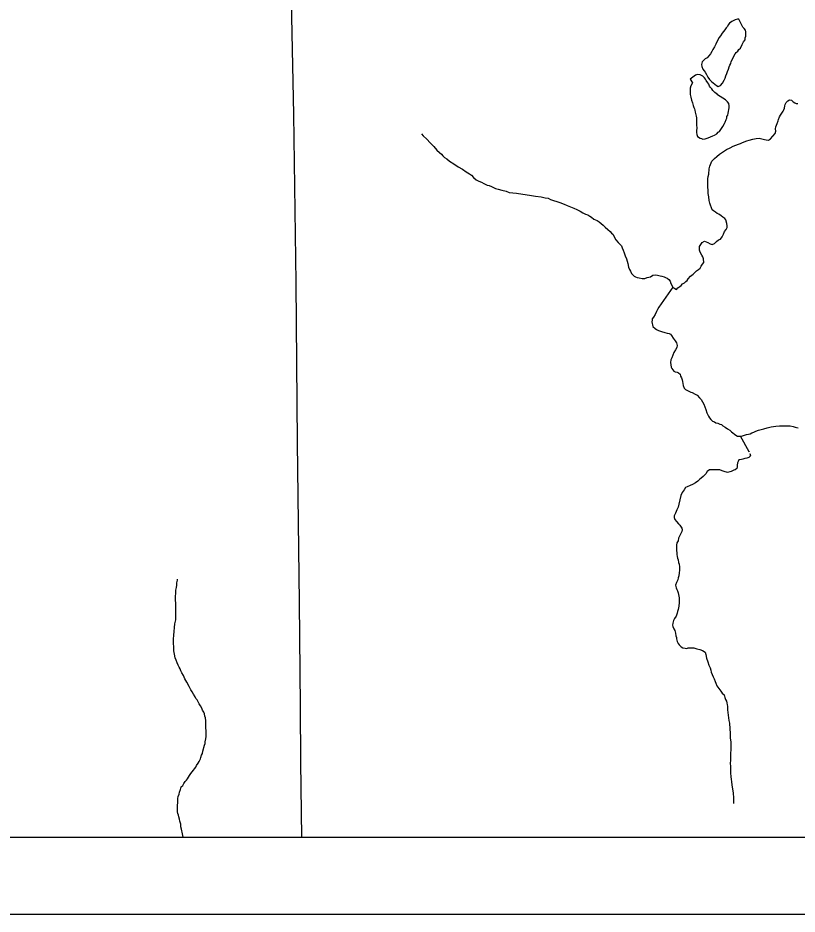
# Model space of a CAD drawing. Extents: x 0 to 34, y 0 to 22.
# Drawn here: x 6.59 to 7.606, y 14.238 to 15.407 of the extents above; entities that cross this region are included whole.
import ezdxf

# ---------------------------------------------------------------- set-up
doc = ezdxf.new("R2010")
doc.units = 0
for name, color, linetype in [('GM_X_County', 7, 'Continuous'), ('GM_X_Minor_Lake', 7, 'Continuous'), ('GM_X_Minor_River', 7, 'Continuous'), ('GM_X_State_Route', 7, 'Continuous'), ('GM_X_Township', 7, 'Continuous'), ('SH_Data', 7, 'Continuous')]:
    doc.layers.add(name, color=color, linetype=linetype)

msp = doc.modelspace()

# ---------------------------------------------------------------- linework, layer by layer
at = {"layer": 'GM_X_County'}
msp.add_lwpolyline([(9.1622, 14.342), (9.1622, 21.1385), (2.3622, 21.1385), (2.3622, 14.3385), (9.0003, 14.3385)], dxfattribs=at)
at = {"layer": 'GM_X_Minor_Lake'}
for points in [[(7.5299, 15.405), (7.5283, 15.405), (7.5253, 15.4042), (7.5208, 15.4018), (7.5178, 15.3998), (7.516, 15.3975), (7.5152, 15.3956), (7.5134, 15.3936), (7.5119, 15.3913), (7.5101, 15.389), (7.5082, 15.3867), (7.506, 15.3832), (7.5045, 15.3809), (7.5023, 15.3774), (7.4998, 15.3724), (7.4983, 15.3689), (7.4961, 15.3655), (7.4947, 15.3628), (7.4932, 15.3597), (7.491, 15.357), (7.4888, 15.3546), (7.4861, 15.3531), (7.4839, 15.3511), (7.4824, 15.3492), (7.4814, 15.3457), (7.4818, 15.3431), (7.483, 15.34), (7.485, 15.3378), (7.4862, 15.3359), (7.4878, 15.3329), (7.4897, 15.3295), (7.4917, 15.3265), (7.4944, 15.3239), (7.4964, 15.3221), (7.4987, 15.3202), (7.501, 15.3184), (7.5029, 15.3173), (7.506, 15.3185), (7.5089, 15.3216), (7.5111, 15.3255), (7.5122, 15.3282), (7.5129, 15.3312), (7.5144, 15.3343), (7.5154, 15.3366), (7.5165, 15.34), (7.5176, 15.3427), (7.5183, 15.345), (7.5194, 15.3473), (7.5201, 15.35), (7.5254, 15.36)], [(7.5254, 15.36), (7.5267, 15.3616), (7.5289, 15.3635), (7.53, 15.3655), (7.5322, 15.3674), (7.5344, 15.372), (7.5362, 15.3755), (7.5381, 15.3782), (7.5384, 15.3805), (7.5391, 15.3828), (7.5391, 15.3855), (7.539, 15.3885), (7.5386, 15.3908), (7.537, 15.393), (7.5354, 15.3945), (7.5299, 15.405)], [(7.5023, 15.3065), (7.5021, 15.3066), (7.4986, 15.3092), (7.4962, 15.3122), (7.4947, 15.3141), (7.4931, 15.3159), (7.4919, 15.3178), (7.4907, 15.3201), (7.4895, 15.3219), (7.4876, 15.3249), (7.4864, 15.3268), (7.4852, 15.3287), (7.4829, 15.3309), (7.4794, 15.3324), (7.4763, 15.3327), (7.4737, 15.3318), (7.4733, 15.3318), (7.4666, 15.3267)], [(7.4666, 15.3267), (7.4697, 15.3219), (7.4675, 15.318), (7.4665, 15.3149), (7.4667, 15.3069), (7.4675, 15.3032), (7.4684, 15.2994), (7.4696, 15.296), (7.4704, 15.2926), (7.4712, 15.2899), (7.472, 15.288), (7.4725, 15.2862), (7.4729, 15.2839), (7.4737, 15.282), (7.4742, 15.2786), (7.4746, 15.2763), (7.4746, 15.274), (7.4747, 15.2706), (7.4748, 15.2668), (7.4753, 15.2634), (7.475, 15.2596), (7.475, 15.2573), (7.4751, 15.2546), (7.4759, 15.252), (7.4794, 15.2498), (7.4813, 15.2494), (7.4832, 15.2487), (7.4859, 15.2488), (7.49, 15.2504), (7.493, 15.2516), (7.496, 15.2528), (7.4983, 15.2536), (7.5013, 15.2556), (7.5032, 15.2575), (7.505, 15.2587), (7.5076, 15.2626), (7.5091, 15.2649), (7.5113, 15.2688), (7.512, 15.2707), (7.5134, 15.2741), (7.5142, 15.2761), (7.5145, 15.278), (7.5156, 15.2799), (7.5159, 15.2826), (7.5166, 15.2845), (7.517, 15.2872), (7.5173, 15.2895), (7.5172, 15.2921), (7.5168, 15.2951), (7.5152, 15.2974), (7.5125, 15.3), (7.5023, 15.3065)]]:
    msp.add_lwpolyline(points, dxfattribs=at)
at = {"layer": 'GM_X_Minor_River'}
for points in [[(7.5845, 15.2799), (7.5863, 15.2826), (7.5878, 15.285), (7.5889, 15.2869), (7.5896, 15.2888), (7.5899, 15.2919), (7.5906, 15.2938), (7.5917, 15.2965), (7.5939, 15.2984), (7.5962, 15.3), (7.5985, 15.2993), (7.6008, 15.2974), (7.6031, 15.296), (7.605, 15.2952), (7.607, 15.2949)], [(7.4439, 15.0557), (7.4466, 15.0538), (7.4489, 15.0527), (7.4504, 15.0547), (7.453, 15.0566), (7.4548, 15.0578), (7.4567, 15.0598), (7.459, 15.0613), (7.4608, 15.0629), (7.4627, 15.0645), (7.4638, 15.0664), (7.4671, 15.0699), (7.4705, 15.0726), (7.4724, 15.0742), (7.4746, 15.0769), (7.4776, 15.0785), (7.4794, 15.0805), (7.4809, 15.0828), (7.4827, 15.0855), (7.4842, 15.0878), (7.4841, 15.0924), (7.4829, 15.095), (7.4817, 15.0972), (7.4797, 15.1014), (7.4789, 15.1037), (7.4785, 15.1067), (7.4788, 15.1086), (7.4803, 15.1113), (7.4821, 15.114), (7.4851, 15.1156), (7.4874, 15.1149), (7.4897, 15.1138), (7.4928, 15.1123), (7.4951, 15.1112), (7.4981, 15.1125), (7.5007, 15.1152), (7.5037, 15.1172), (7.506, 15.1183), (7.5082, 15.1211), (7.51, 15.1245), (7.5115, 15.128), (7.5133, 15.1307), (7.5148, 15.1334), (7.5147, 15.1357), (7.5143, 15.1387), (7.513, 15.1432), (7.5118, 15.1451), (7.5091, 15.147), (7.5068, 15.1488), (7.5041, 15.1506), (7.5018, 15.1517), (7.4995, 15.1532), (7.4971, 15.1551), (7.4952, 15.1565), (7.492, 15.1652), (7.4915, 15.1686), (7.491, 15.1732), (7.4902, 15.1777), (7.4901, 15.1819), (7.4896, 15.1861), (7.4894, 15.1922), (7.4897, 15.1967), (7.49, 15.1998), (7.4907, 15.2029), (7.4913, 15.2097), (7.4924, 15.2132), (7.4949, 15.2197), (7.4964, 15.2216), (7.4982, 15.2232), (7.5012, 15.2259), (7.505, 15.229), (7.5072, 15.2306), (7.5102, 15.2326), (7.514, 15.235), (7.5185, 15.2373), (7.5226, 15.2393), (7.526, 15.2406), (7.5294, 15.2422), (7.532, 15.243), (7.5339, 15.2438), (7.5369, 15.245), (7.5403, 15.2462), (7.5437, 15.2474), (7.5483, 15.2487), (7.5528, 15.2495), (7.5566, 15.25), (7.5601, 15.2489), (7.5635, 15.2483), (7.5658, 15.2476), (7.5685, 15.2472), (7.5715, 15.2492), (7.5774, 15.2558), (7.5781, 15.2589), (7.578, 15.2619), (7.5784, 15.2646), (7.5791, 15.2669), (7.5798, 15.2692), (7.5812, 15.2723), (7.5819, 15.2742), (7.583, 15.2776), (7.5845, 15.2799)], [(7.1159, 15.2555), (7.1182, 15.253), (7.1229, 15.2485), (7.1276, 15.2437), (7.1322, 15.2389), (7.1361, 15.2344), (7.1396, 15.231), (7.142, 15.2292), (7.1439, 15.227), (7.1462, 15.2247), (7.1493, 15.2229), (7.1528, 15.2199), (7.1582, 15.2162), (7.164, 15.2126), (7.1694, 15.2093), (7.1745, 15.206), (7.1787, 15.2034), (7.1814, 15.2015), (7.1841, 15.1986), (7.1876, 15.1956), (7.1911, 15.1938), (7.1942, 15.1923), (7.1972, 15.1909), (7.2019, 15.1887), (7.2042, 15.188), (7.2072, 15.1869), (7.2099, 15.1855), (7.2126, 15.1844), (7.2161, 15.1833), (7.221, 15.1819), (7.2264, 15.1809), (7.2306, 15.1791), (7.2402, 15.1781), (7.2482, 15.1768), (7.257, 15.1755), (7.265, 15.1741), (7.2722, 15.1732), (7.2776, 15.1721), (7.2814, 15.1715), (7.2845, 15.17), (7.2964, 15.1661), (7.3021, 15.1639), (7.306, 15.1621), (7.3106, 15.1603), (7.3148, 15.1585), (7.3186, 15.1567), (7.3229, 15.1545), (7.3264, 15.1527), (7.3302, 15.1509), (7.3329, 15.1498), (7.3356, 15.1483), (7.3379, 15.1469), (7.341, 15.1443), (7.3452, 15.1425), (7.3479, 15.1406), (7.3506, 15.1388), (7.353, 15.1366), (7.3557, 15.134), (7.3592, 15.1306), (7.3623, 15.128), (7.3639, 15.1262), (7.3658, 15.1247), (7.3694, 15.1175), (7.3725, 15.1138), (7.3752, 15.1112), (7.3768, 15.1093), (7.378, 15.1067), (7.3792, 15.1037), (7.3804, 15.1003), (7.3817, 15.0965), (7.3833, 15.0927), (7.3845, 15.0893), (7.3853, 15.0863), (7.3862, 15.0818), (7.3874, 15.0787), (7.3886, 15.0765), (7.3902, 15.0735), (7.3933, 15.0701), (7.3952, 15.069), (7.3975, 15.0683), (7.4002, 15.0676), (7.404, 15.0669), (7.4075, 15.067), (7.4105, 15.0682), (7.415, 15.0691), (7.418, 15.0711), (7.421, 15.0715), (7.4241, 15.0712), (7.4272, 15.0705), (7.4298, 15.0698), (7.4325, 15.0691), (7.4344, 15.068), (7.4367, 15.0673), (7.4387, 15.0658), (7.4403, 15.0636), (7.4415, 15.0602), (7.4439, 15.0557)], [(7.4439, 15.0557), (7.4258, 15.0294), (7.424, 15.0267), (7.4225, 15.024), (7.4211, 15.0201), (7.4185, 15.0163), (7.417, 15.0143), (7.4171, 15.0124), (7.4167, 15.0102), (7.4168, 15.0083), (7.4172, 15.0064), (7.418, 15.0045), (7.4207, 15.0015), (7.4227, 15.0004), (7.4254, 14.9993), (7.4292, 14.9979), (7.4334, 14.9965), (7.4365, 14.9958), (7.4391, 14.9954), (7.4411, 14.9943), (7.4423, 14.9925), (7.4442, 14.9891), (7.447, 14.9857), (7.4486, 14.9831), (7.4494, 14.9797), (7.4491, 14.977), (7.4472, 14.9739), (7.4454, 14.9705), (7.444, 14.967), (7.4425, 14.9636), (7.4415, 14.9609), (7.4408, 14.9574), (7.4412, 14.9544), (7.4417, 14.9514), (7.4425, 14.9495), (7.4452, 14.9461), (7.4471, 14.9454), (7.4494, 14.9447), (7.4514, 14.944), (7.4533, 14.9421), (7.4541, 14.9395), (7.4553, 14.9372), (7.4561, 14.9346), (7.4566, 14.9327), (7.457, 14.93), (7.4574, 14.9274), (7.4587, 14.924), (7.4606, 14.9221), (7.4648, 14.9199), (7.4672, 14.9188), (7.4691, 14.9181), (7.4729, 14.9159), (7.4756, 14.9148), (7.4787, 14.9115), (7.4807, 14.9092), (7.4827, 14.9062), (7.4843, 14.9029), (7.4871, 14.8961), (7.4883, 14.8919), (7.4903, 14.8874), (7.4919, 14.8851), (7.4935, 14.8829), (7.4958, 14.881), (7.4981, 14.88), (7.5, 14.8789), (7.5027, 14.8782), (7.5054, 14.8771), (7.5073, 14.8764), (7.5092, 14.8749), (7.5123, 14.8731), (7.5154, 14.8708), (7.5181, 14.869), (7.5205, 14.8672), (7.5259, 14.8627), (7.5282, 14.8612), (7.532, 14.8613), (7.5347, 14.8618), (7.5373, 14.8626), (7.54, 14.8634), (7.5426, 14.8638), (7.5449, 14.8643), (7.5468, 14.8655), (7.5494, 14.8667), (7.5524, 14.8679), (7.5558, 14.8691), (7.5592, 14.8699), (7.5626, 14.8711), (7.5671, 14.8724), (7.5724, 14.8737), (7.5781, 14.8745), (7.5831, 14.875), (7.5888, 14.8748), (7.5918, 14.8749), (7.5949, 14.8749), (7.5971, 14.875), (7.601, 14.8739), (7.6033, 14.8732), (7.6052, 14.8725), (7.6075, 14.8722)], [(7.5431, 14.8419), (7.5435, 14.8407), (7.532, 14.8613)], [(7.5443, 14.8388), (7.5443, 14.8388), (7.5451, 14.8357), (7.5429, 14.8334), (7.5403, 14.8326), (7.538, 14.8322), (7.5354, 14.8313), (7.5335, 14.8309), (7.5301, 14.8305), (7.529, 14.8285), (7.5282, 14.8266), (7.5279, 14.8236), (7.528, 14.8213), (7.5273, 14.8194), (7.5254, 14.8174), (7.5235, 14.817), (7.5201, 14.8154), (7.5182, 14.815), (7.5152, 14.8141), (7.511, 14.8152), (7.5083, 14.8163), (7.5052, 14.8173), (7.5022, 14.8176), (7.4988, 14.8176), (7.495, 14.8175), (7.4919, 14.8174), (7.4885, 14.8151), (7.4871, 14.8124), (7.4837, 14.8089), (7.4807, 14.8065), (7.4789, 14.8049), (7.4767, 14.8026), (7.4733, 14.8003), (7.4695, 14.7983), (7.4665, 14.7971), (7.4627, 14.7954), (7.4605, 14.7943), (7.4586, 14.7915), (7.4561, 14.7881), (7.4543, 14.7838), (7.4529, 14.7785), (7.4518, 14.7727), (7.4508, 14.7689), (7.449, 14.7651), (7.4483, 14.7632), (7.4475, 14.7609), (7.4457, 14.7574), (7.4458, 14.7555), (7.4466, 14.7528), (7.4486, 14.7502), (7.4513, 14.7472), (7.4532, 14.7454), (7.4556, 14.7412), (7.456, 14.7394), (7.4557, 14.7371), (7.455, 14.7351), (7.4535, 14.7325), (7.4513, 14.7282), (7.4507, 14.7248), (7.4492, 14.7221), (7.4485, 14.7194), (7.4485, 14.7175), (7.4486, 14.7148), (7.4487, 14.7118), (7.4491, 14.7095), (7.4492, 14.7072), (7.4496, 14.7046), (7.45, 14.7023), (7.4508, 14.7), (7.4513, 14.6966), (7.4521, 14.6944), (7.4526, 14.691), (7.4527, 14.6868), (7.4524, 14.6833), (7.4517, 14.6791), (7.451, 14.6765), (7.4503, 14.6742), (7.4485, 14.6707), (7.4474, 14.6672), (7.4483, 14.6635), (7.4491, 14.6616), (7.4499, 14.6597), (7.4511, 14.6571), (7.452, 14.6506), (7.452, 14.6479), (7.4521, 14.6445), (7.4518, 14.6399), (7.4508, 14.6354), (7.4501, 14.6327), (7.4494, 14.6304), (7.4483, 14.6265), (7.4461, 14.6235), (7.445, 14.6208), (7.444, 14.6177), (7.4436, 14.615), (7.4441, 14.6131), (7.4453, 14.6101), (7.4465, 14.6079)], [(6.7955, 14.638), (6.7958, 14.643), (6.7953, 14.6479), (6.7952, 14.6525), (6.7955, 14.6566), (6.7958, 14.6605), (6.7964, 14.6639), (6.7968, 14.6669), (6.7971, 14.67), (6.7974, 14.6719), (6.7977, 14.6738), (6.7977, 14.675)], [(6.8053, 14.3385), (6.805, 14.3407), (6.8045, 14.3429), (6.8029, 14.349), (6.8021, 14.352), (6.802, 14.3554), (6.8011, 14.3592), (6.8003, 14.3622), (6.7995, 14.3649), (6.799, 14.3672), (6.7982, 14.3694), (6.7978, 14.3717), (6.7977, 14.374), (6.798, 14.3778), (6.798, 14.3801), (6.7983, 14.3831), (6.7982, 14.3862), (6.7985, 14.3888), (6.7989, 14.3915), (6.7999, 14.3946), (6.8006, 14.3973), (6.8017, 14.4007), (6.8028, 14.4041), (6.8046, 14.4061), (6.8061, 14.4084), (6.8079, 14.4111), (6.8098, 14.4127), (6.8109, 14.4146), (6.8135, 14.4189), (6.8153, 14.4216), (6.8171, 14.4239), (6.8186, 14.4258), (6.8201, 14.4278), (6.8216, 14.4297), (6.8227, 14.432), (6.8249, 14.4351), (6.826, 14.4374), (6.8278, 14.4405), (6.8285, 14.4424), (6.8292, 14.4455), (6.8303, 14.4478), (6.831, 14.4505), (6.8331, 14.4585), (6.8338, 14.4608), (6.8341, 14.4627), (6.8348, 14.4669), (6.8351, 14.4696), (6.8354, 14.4722), (6.8354, 14.4745), (6.8353, 14.4776), (6.8349, 14.4806), (6.8348, 14.4844), (6.8347, 14.4871), (6.8347, 14.4901), (6.8342, 14.4939), (6.8334, 14.4962), (6.8329, 14.4992), (6.8321, 14.5015), (6.8305, 14.5041), (6.8297, 14.5067), (6.8277, 14.5097), (6.8262, 14.5124), (6.8246, 14.515), (6.8234, 14.5176), (6.8218, 14.5195), (6.821, 14.5214), (6.8186, 14.5248), (6.8171, 14.5278), (6.8151, 14.5308), (6.8131, 14.5349), (6.8099, 14.5405), (6.8075, 14.545), (6.8055, 14.5492), (6.8035, 14.5529), (6.8023, 14.5556), (6.8012, 14.5578), (6.8, 14.5601), (6.7988, 14.5627), (6.7972, 14.5657), (6.7959, 14.5691), (6.7947, 14.5725), (6.7939, 14.5771), (6.793, 14.5816), (6.7929, 14.5862), (6.7928, 14.5915), (6.7927, 14.5968), (6.7929, 14.6018), (6.7945, 14.6167), (6.7955, 14.622), (6.7957, 14.6277), (6.7956, 14.6323), (6.7955, 14.638)], [(7.4465, 14.6079), (7.4473, 14.6045), (7.4478, 14.601), (7.4486, 14.5988), (7.4486, 14.5969), (7.4495, 14.5935), (7.4507, 14.5912), (7.4522, 14.5893), (7.4546, 14.5867), (7.4569, 14.5853), (7.4599, 14.585), (7.4622, 14.5846), (7.4641, 14.5854), (7.4675, 14.5855), (7.4713, 14.5852), (7.4752, 14.5842), (7.479, 14.5831), (7.4828, 14.5817), (7.4859, 14.5798), (7.4871, 14.5768), (7.488, 14.5719), (7.4896, 14.567), (7.4909, 14.5628), (7.4925, 14.5594), (7.4933, 14.5564), (7.4941, 14.5538), (7.4953, 14.5508), (7.4966, 14.5477), (7.4978, 14.5451), (7.499, 14.5417), (7.5002, 14.5391), (7.5014, 14.5357), (7.5065, 14.5289), (7.5081, 14.5263), (7.5108, 14.5241), (7.5116, 14.5207), (7.5125, 14.518), (7.514, 14.5158), (7.5145, 14.5135), (7.5149, 14.5112), (7.5153, 14.5093), (7.5154, 14.5071), (7.5154, 14.5044), (7.5155, 14.501), (7.516, 14.4976), (7.5164, 14.4942), (7.5169, 14.4907), (7.5177, 14.487), (7.5183, 14.4797), (7.5188, 14.474), (7.5189, 14.468), (7.5194, 14.4623), (7.5195, 14.4573), (7.5197, 14.4527), (7.519, 14.4478), (7.5191, 14.4432), (7.5192, 14.439), (7.5189, 14.4345), (7.519, 14.431), (7.5191, 14.4261), (7.5192, 14.4219), (7.5197, 14.4177), (7.5202, 14.4139), (7.5206, 14.4109), (7.5211, 14.4064), (7.5216, 14.4014), (7.5225, 14.3957), (7.523, 14.39), (7.5231, 14.3832), (7.5231, 14.3823)]]:
    msp.add_lwpolyline(points, dxfattribs=at)
at = {"layer": 'GM_X_State_Route'}
msp.add_lwpolyline([(6.9601, 14.3385), (6.9588, 14.4363), (6.9583, 14.5087), (6.9569, 14.6447), (6.9545, 14.8525), (6.9526, 15.0617), (6.9494, 15.2806), (6.9469, 15.4082), (6.945, 15.4974), (6.9426, 15.6618), (6.9415, 15.7144), (6.9391, 15.8578), (6.9382, 15.9358), (6.9378, 15.962), (6.9363, 16.1152), (6.9355, 16.1742), (6.9333, 16.3902), (6.932, 16.532), (6.9312, 16.5929), (6.9284, 16.739), (6.9273, 16.8086), (6.9244, 16.9544), (6.9225, 17.0291)], dxfattribs=at)
at = {"layer": 'GM_X_Township'}
msp.add_line((4.4492, 14.3385), (9.0003, 14.3385), dxfattribs=at)
at = {"layer": 'SH_Data'}
msp.add_line((2.2617, 14.2383), (9.2617, 14.2383), dxfattribs=at)

doc.saveas('drawing.dxf')
